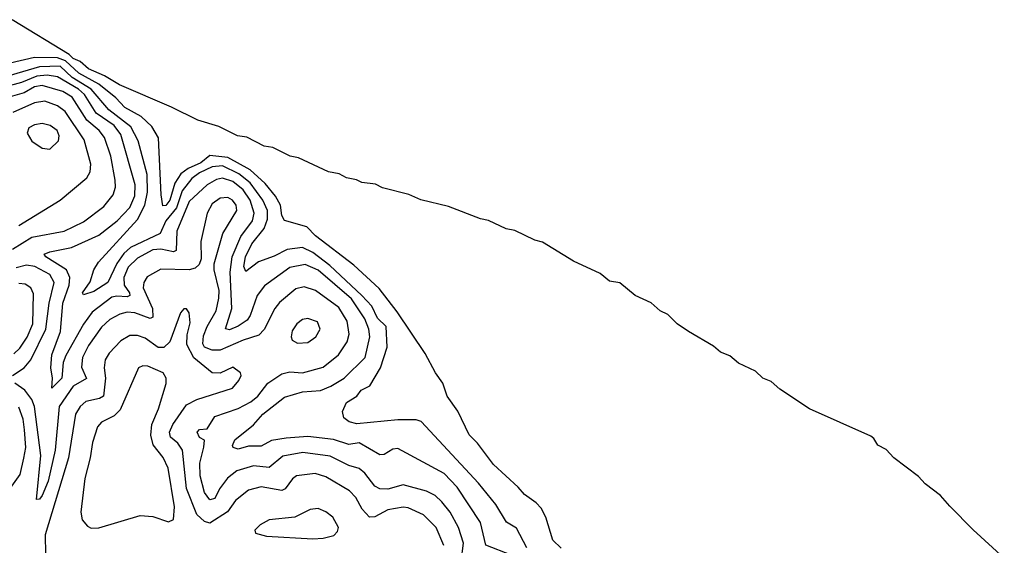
# Model space of a CAD drawing. Extents: x 1443846 to 1577407, y 839182 to 927291.
# Tile 439 of 535: x 1523828 to 1527646, y 922466 to 924505. Entities that reach past the tile are written whole.
import ezdxf

# ---------------------------------------------------------------- set-up
doc = ezdxf.new("R2010")
doc.units = 0

msp = doc.modelspace()

# ---------------------------------------------------------------- linework, layer by layer
at = {"layer": '0CON20XD'}
for points in [[(1527646, 922416), (1527525, 922525.8), (1527435, 922618.1), (1527398.7, 922658.7), (1527338.6, 922705), (1527313.2, 922733.2), (1527218, 922805), (1527188.3, 922838.3), (1527155, 922854.7), (1527140.6, 922880.6), (1527129.1, 922889.1), (1526890.6, 922995), (1526775, 923071.8), (1526741.8, 923101.8), (1526709.7, 923115), (1526681.7, 923141.7), (1526615, 923172.3), (1526581.6, 923201.6), (1526545.4, 923215), (1526518.9, 923238.9), (1526421.8, 923295), (1526378, 923325), (1526341.7, 923361.7), (1526311.6, 923375), (1526276.9, 923406.9), (1526215, 923435.3), (1526155, 923484.4), (1526115, 923490.3), (1526079.1, 923520.9), (1525975, 923568.3), (1525855, 923642.5), (1525825, 923649.5), (1525747.7, 923687.7), (1525715, 923693.3), (1525646, 923726), (1525615, 923732.4), (1525490.6, 923780.6), (1525383.9, 923806.1), (1525336.7, 923826.7), (1525235, 923852.3), (1525207.3, 923867.3), (1525155, 923873.6), (1525134.3, 923884.3), (1525095, 923891.7), (1525067.5, 923907.5), (1525025.6, 923915), (1524908.8, 923968.8), (1524876.5, 923975), (1524809.8, 924009.8), (1524775.6, 924015), (1524709.2, 924049.2), (1524673.1, 924055), (1524600.1, 924090.1), (1524519.5, 924115), (1524416.2, 924166.2), (1524215, 924252.9), (1524157.6, 924287.6), (1524095, 924314.6), (1524062.7, 924342.7), (1524035, 924354.9), (1524019.6, 924369.6), (1523798.8, 924505)], [(1525927.1, 922455), (1525895, 922486.2), (1525867.9, 922575), (1525849.9, 922609.9), (1525830.7, 922630.7), (1525785, 922662.5), (1525761.5, 922691.5), (1525665, 922780), (1525602.8, 922862.8), (1525570.8, 922895), (1525527, 922987), (1525486, 923045), (1525478.3, 923068.3), (1525468.8, 923095), (1525440, 923135), (1525400.5, 923210.5), (1525292.3, 923372.3), (1525222.2, 923462.2), (1525123.2, 923553.2), (1524975, 923667.1), (1524941, 923701), (1524855, 923725.6), (1524845.2, 923745.2), (1524839.2, 923785), (1524820.5, 923820.5), (1524779.9, 923869.9), (1524722.2, 923922.2), (1524635, 923970.7), (1524565, 923978), (1524530.3, 923949.7), (1524481.9, 923928.1), (1524453.4, 923906.6), (1524429.7, 923870.3), (1524409.8, 923805), (1524395, 923784.6), (1524383.3, 923783.3), (1524377.2, 923825), (1524366.9, 924046.9), (1524340.5, 924090.5), (1524299.4, 924129.4), (1524236.1, 924165), (1524201.4, 924201.4), (1524134.8, 924255), (1524057.1, 924297.1), (1524005.4, 924345.4), (1523975, 924357.6), (1523885, 924358.6), (1523695, 924313.9)], [(1525795, 922456.7), (1525755, 922532.5), (1525716.2, 922556.2), (1525673.9, 922623.9), (1525607.3, 922707.3), (1525385, 922946.9), (1525365, 922953.4), (1525295, 922953.4), (1525135, 922937.7), (1525106.2, 922945), (1525085, 922960), (1525080, 922985), (1525095, 923020), (1525135, 923044), (1525152.5, 923067.5), (1525185.6, 923085), (1525226.7, 923155), (1525252.9, 923235), (1525248.6, 923315), (1525215, 923347.6), (1525193.2, 923393.2), (1525155, 923435.5), (1525031.3, 923551.3), (1524965, 923601.6), (1524925, 923621.7), (1524865, 923613.2), (1524815, 923587.2), (1524754.5, 923565.5), (1524705, 923528.2), (1524697.3, 923547.3), (1524703.7, 923585), (1524728.7, 923635), (1524776.5, 923695), (1524788.8, 923731.2), (1524788.9, 923765), (1524771.2, 923805), (1524721.8, 923871.8), (1524677.4, 923907.4), (1524615, 923937.9), (1524575, 923933.9), (1524525, 923911), (1524495, 923889.4), (1524458.3, 923841.7), (1524436.6, 923775), (1524395.1, 923725), (1524372.5, 923675), (1524258.2, 923621.8), (1524231.5, 923598.5), (1524205, 923559.1), (1524169.5, 923485), (1524115, 923450.8), (1524075, 923438), (1524072.1, 923445), (1524101.3, 923488.7), (1524115.5, 923535), (1524133.8, 923565), (1524285, 923730), (1524313.5, 923785), (1524323.6, 923836.4), (1524322, 923905), (1524287.8, 924035), (1524258.9, 924088.9), (1524173.2, 924155), (1524105.1, 924235), (1524031, 924281), (1523985, 924325.3), (1523905, 924322.2), (1523715, 924266.8)], [(1524109.1, 923370.9), (1524075, 923324.3), (1524007.4, 923202.6), (1523996.9, 923175), (1523991.8, 923115), (1523953.3, 923075), (1523955.7, 923114.3), (1523948.4, 923155), (1523952.5, 923205), (1523986.7, 923295), (1523995.1, 923405), (1524020.2, 923475), (1524022.6, 923505), (1524009.6, 923535), (1523928.9, 923585), (1523922.5, 923595), (1523945, 923604.8), (1524028.6, 923621.4), (1524135, 923669.6), (1524205.7, 923725), (1524255, 923775.8), (1524275, 923821.1), (1524275.4, 923865), (1524220.3, 924059.7), (1524195, 924093.9), (1524125, 924142.3), (1524079.7, 924215), (1524056.2, 924235), (1523975, 924283.5), (1523935, 924289.2), (1523895, 924285.3), (1523835, 924261.5), (1523661.6, 924215)], [(1523800, 923615), (1523875, 923661), (1524000.6, 923685), (1524075, 923721), (1524155, 923780.3), (1524191.2, 923825), (1524199.5, 923855), (1524197.8, 923882.2), (1524181.6, 923975), (1524157.4, 924047.4), (1524136.6, 924075), (1524089, 924115), (1524031.2, 924205), (1523995, 924226.2), (1523915, 924249.5), (1523885.8, 924245), (1523845, 924221.3), (1523745, 924192.7)], [(1523825, 923706.5), (1523985, 923804.6), (1524088.9, 923891.1), (1524101.6, 923915), (1524103.8, 923945), (1524078.4, 924038.4), (1524005, 924148.7), (1523975, 924170.6), (1523925, 924188.8), (1523885, 924182.7), (1523801.5, 924145)], [(1523945, 924003.1), (1523978.2, 924035), (1523981.5, 924055), (1523973.1, 924075), (1523946.9, 924095), (1523915, 924102.1), (1523885, 924096.9), (1523863.8, 924085), (1523857.5, 924065), (1523875, 924033.6), (1523915, 924006.7), (1523945, 924003.1)], [(1525735, 922427.6), (1525636.2, 922466.2), (1525614.7, 922555), (1525525, 922691.3), (1525474.2, 922744.2), (1525295, 922841.1), (1525275, 922839.5), (1525241.4, 922818.6), (1525225, 922816.7), (1525145, 922863.4), (1525105, 922857.4), (1525045, 922877), (1524945, 922887.7), (1524861.5, 922881.5), (1524805, 922872.2), (1524765, 922851.2), (1524715, 922850), (1524675, 922839.1), (1524656.2, 922845), (1524652.7, 922852.7), (1524662.1, 922875), (1524735, 922933.3), (1524770.3, 922975), (1524855, 923040.8), (1524925, 923061.7), (1524995, 923066.3), (1525035, 923083), (1525086.5, 923115), (1525167.5, 923195), (1525186.1, 923275), (1525182.3, 923305), (1525166.1, 923345), (1525115, 923422.4), (1524985, 923533.2), (1524935, 923555.5), (1524875, 923544), (1524777.4, 923472.6), (1524748.9, 923435), (1524722.2, 923357.8), (1524710.6, 923339.4), (1524675, 923316.2), (1524642.1, 923302.1), (1524625.6, 923305.6), (1524651.1, 923385), (1524644.2, 923525), (1524652.3, 923585), (1524686.1, 923663.9), (1524730.3, 923725), (1524737.4, 923755), (1524721.7, 923805), (1524695, 923845.5), (1524655, 923877.8), (1524615, 923890), (1524591.5, 923885), (1524555, 923864.1), (1524485, 923799.8), (1524436.9, 923685), (1524435, 923609.2), (1524425, 923604.8), (1524375.8, 923614.2), (1524345, 923611.7), (1524285, 923579.8), (1524249.3, 923545), (1524232.2, 923505), (1524233.6, 923475), (1524254.1, 923445), (1524254.7, 923435), (1524245, 923429.8), (1524205, 923433.1), (1524185, 923428.4), (1524109.1, 923370.9)], [(1525540.2, 922405), (1525549.2, 922475), (1525529.8, 922535), (1525497.5, 922595), (1525465, 922634.1), (1525438.7, 922658.7), (1525405, 922675.8), (1525315, 922700), (1525255, 922684.3), (1525224.8, 922684.8), (1525205, 922695.9), (1525166.4, 922746.4), (1525145, 922764.2), (1525105, 922775.2), (1525031.8, 922811.8), (1524926.6, 922826.6), (1524848.8, 922811.2), (1524795, 922768.1), (1524735, 922774.8), (1524669.6, 922755), (1524634, 922726), (1524603.3, 922685), (1524585, 922647.9), (1524565, 922642.7), (1524545, 922671.1), (1524528.2, 922735), (1524526.6, 922785), (1524542.6, 922847.4), (1524545, 922873.3), (1524525, 922884.3), (1524516, 922905), (1524525, 922915.6), (1524555, 922917.5), (1524585, 922966), (1524675, 922996.6), (1524725, 923022.8), (1524751.6, 923045), (1524790, 923095), (1524845, 923130.6), (1524875, 923138.5), (1524925, 923135.7), (1525005, 923157.6), (1525064.5, 923205.5), (1525097.3, 923255), (1525105.2, 923285), (1525097.8, 923335), (1525065, 923388.3), (1524974.6, 923455), (1524931.7, 923468.3), (1524899.4, 923460.6), (1524835, 923407.3), (1524817.5, 923385), (1524776.3, 923303.7), (1524755, 923280.7), (1524695, 923262.4), (1524605, 923223.4), (1524575, 923223.2), (1524545.2, 923235), (1524537.7, 923247.7), (1524541, 923279), (1524555, 923314.7), (1524590.3, 923375), (1524600.8, 923425), (1524601.1, 923455), (1524581.6, 923535), (1524581.9, 923558.1), (1524615.8, 923675), (1524669.8, 923765), (1524668, 923785), (1524653.4, 923805), (1524635, 923815.2), (1524605, 923812.6), (1524575, 923790.4), (1524555, 923754), (1524531.1, 923645), (1524532.4, 923577.6), (1524523.8, 923555), (1524508.3, 923541.7), (1524485, 923534.3), (1524375, 923536.7), (1524322.5, 923507.5), (1524308.9, 923485), (1524307, 923465), (1524342.8, 923385), (1524345, 923350.6), (1524334.6, 923345.4), (1524275, 923367.3), (1524245, 923370), (1524217, 923363), (1524178.3, 923341.7), (1524145, 923312.2), (1524095, 923240.9), (1524071.6, 923195), (1524067.7, 923157.7), (1524086.6, 923113.4), (1524035, 923082.9), (1523981.6, 923005), (1523965.5, 922834.5), (1523939, 922715), (1523915, 922658.9), (1523905, 922645.6), (1523893.3, 922643.3), (1523909.8, 922815), (1523886, 923005), (1523875, 923031.8), (1523848.1, 923068.1), (1523809.1, 923095)], [(1523800.8, 923125), (1523845.4, 923154.6), (1523871.7, 923185), (1523929.2, 923305), (1523942.2, 923405), (1523961.2, 923485), (1523945, 923516), (1523887.1, 923547.1), (1523855, 923552.4), (1523815, 923541.9)], [(1523805, 923209), (1523828.9, 923231.1), (1523856.7, 923273.4), (1523878.6, 923325), (1523881.3, 923441.3), (1523871.3, 923465), (1523848.9, 923478.9), (1523825, 923481.2)], [(1525472.3, 922465), (1525443.2, 922535), (1525393.8, 922583.9), (1525335, 922611), (1525315, 922613.9), (1525255, 922603.6), (1525205, 922576.6), (1525185, 922575.3), (1525156.4, 922606.4), (1525132, 922652), (1525107.1, 922677.1), (1525015, 922731.2), (1524974.3, 922744.3), (1524901.1, 922735), (1524885.6, 922724.4), (1524858, 922685), (1524845, 922678.3), (1524765, 922692.4), (1524715, 922680), (1524665, 922640), (1524633.9, 922596.1), (1524565, 922551.4), (1524545, 922558.1), (1524515, 922585.8), (1524475, 922686), (1524459, 922835), (1524441.7, 922861.7), (1524413.5, 922885), (1524408.4, 922905), (1524421.7, 922935), (1524475, 923010.9), (1524515, 923032.3), (1524652.9, 923075), (1524678.2, 923105), (1524686.9, 923125), (1524683.8, 923135), (1524655, 923156.5), (1524605, 923134.4), (1524575, 923134.5), (1524503.1, 923193.1), (1524476.7, 923245), (1524477.2, 923282.8), (1524488.9, 923328.9), (1524485, 923367.5), (1524475, 923383.8), (1524465, 923383.8), (1524451.7, 923368.3), (1524410.9, 923255), (1524386.7, 923233.3), (1524365, 923233), (1524315, 923269.8), (1524285, 923280), (1524255, 923280), (1524220.7, 923259.3), (1524175, 923211.5), (1524160, 923185), (1524156.2, 923155), (1524161.1, 923115), (1524153.6, 923045), (1524137.1, 923035), (1524085, 923024.2), (1524062.4, 923005), (1524045.2, 922975), (1524017.8, 922805), (1523926.5, 922506.5), (1523928.5, 922431.5)], [(1524905, 923250.5), (1524945, 923253.1), (1524976.7, 923275), (1524992.7, 923305), (1524982.4, 923332.4), (1524945, 923346.2), (1524925, 923341.8), (1524903.3, 923325), (1524885, 923298), (1524881.1, 923275), (1524885, 923262), (1524905, 923250.5)], [(1524105, 922533.1), (1524135, 922534.4), (1524295, 922581.2), (1524345, 922577.5), (1524405, 922557.1), (1524425, 922566.7), (1524428, 922615), (1524403.7, 922765), (1524385, 922806.1), (1524346.2, 922856.2), (1524336.6, 922893.4), (1524340.9, 922935), (1524366, 922995), (1524395.9, 923094.1), (1524396.1, 923115), (1524385, 923135.4), (1524325, 923161.5), (1524305, 923162.9), (1524288.6, 923155), (1524218.3, 922991.7), (1524195, 922968.6), (1524145, 922943.2), (1524130.3, 922925), (1524110.5, 922865), (1524101.9, 922805), (1524080.8, 922725), (1524065.5, 922595), (1524070.6, 922565), (1524090.7, 922540.7), (1524105, 922533.1)], [(1523797.1, 922695), (1523829.8, 922740.2), (1523843.8, 922803.8), (1523851.5, 922845), (1523846.5, 922913.5), (1523841.7, 922955), (1523825, 923002.4)], [(1524965, 922491.1), (1525005, 922494.3), (1525045.6, 922504.4), (1525060.9, 922519.1), (1525064.3, 922535), (1525042.9, 922575), (1525015, 922596.5), (1524985, 922608.5), (1524955, 922605.5), (1524895, 922574.6), (1524795, 922565.5), (1524760, 922545), (1524740, 922525), (1524742.9, 922512.9), (1524785, 922501.9), (1524965, 922491.1)]]:
    msp.add_lwpolyline(points, dxfattribs=at)

doc.saveas('drawing.dxf')
